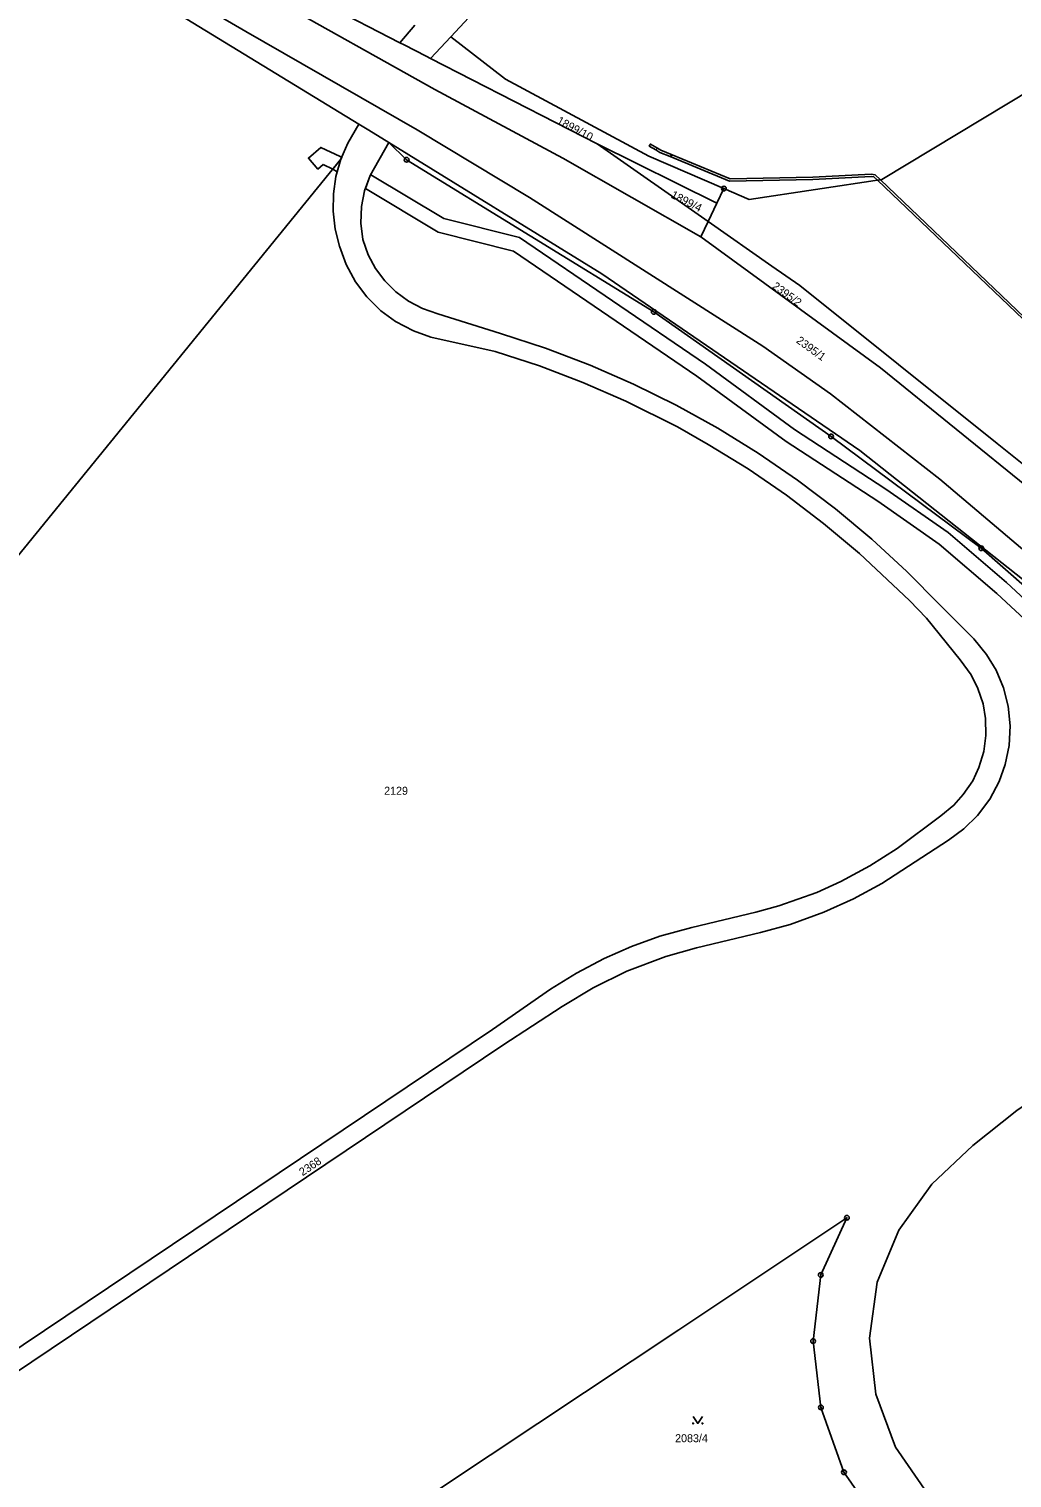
# Model space of a CAD drawing. Extents: x -504988 to -494607, y -1123820 to -1114018.
# Drawn here: x -502427.5 to -502218.8, y -1120555.7 to -1120247.9 of the extents above; entities that cross this region are included whole.
import ezdxf

# ---------------------------------------------------------------- set-up
doc = ezdxf.new("R2010")
doc.units = 0
for name, color, linetype in [('Hranice parcel', 7, 'Continuous'), ('Parcelní čísla', 7, 'Continuous'), ('Vnitřní kresba', 7, 'Continuous'), ('Věcná břemena k části', 7, 'Continuous'), ('Značky bodu BP', 7, 'Continuous'), ('Značky kultur', 7, 'Continuous')]:
    doc.layers.add(name, color=color, linetype=linetype)

msp = doc.modelspace()

# ---------------------------------------------------------------- linework, layer by layer
at = {"layer": 'Hranice parcel'}
for p, q in [((-502342.26, -1120254.2), (-502337.97, -1120249.58)), ((-502306.92, -1120272.33), (-502342.26, -1120254.2)), ((-502306.92, -1120272.33), (-502283.35, -1120288.83)), ((-502281.52, -1120284.94), (-502306.92, -1120272.33)), ((-502280, -1120281.82), (-502281.52, -1120284.94)), ((-502283.35, -1120288.83), (-502281.52, -1120284.94))]:
    msp.add_line(p, q, dxfattribs=at)
for points in [[(-502161.42, -1120093.38), (-502270.71, -1120183.1), (-502278.54, -1120189.88), (-502298.62, -1120208.2), (-502303.54, -1120212.84), (-502308.3, -1120217.66), (-502337.97, -1120249.58)], [(-502357.5, -1120268.13), (-502422.55, -1120228.33), (-502440.57, -1120216.74), (-502471.56, -1120198.62), (-502513.12, -1120174.32)], [(-502407.66, -1120218.87), (-502380.12, -1120234.18), (-502364.46, -1120242.81), (-502348.79, -1120250.85)], [(-502280, -1120281.82), (-502274.63, -1120284.13), (-502246.47, -1120279.94), (-502214.41, -1120260.61), (-502183.27, -1120246.15), (-502168.2, -1120240.13), (-502151.2, -1120235.11), (-502123.83, -1120230.69), (-502118.28, -1120230.16), (-502084.78, -1120230.92), (-502034.44, -1120241.52), (-502007.97, -1120244.89), (-502003.99, -1120244.9)], [(-502348.79, -1120250.85), (-502345.59, -1120247.11)], [(-502337.97, -1120249.58), (-502326.34, -1120258.57), (-502295.91, -1120274.97), (-502280, -1120281.82)], [(-502348.79, -1120250.85), (-502347.91, -1120251.3), (-502343.22, -1120253.71), (-502342.26, -1120254.2)], [(-502361.31, -1120275.6), (-502359.81, -1120272.2), (-502357.5, -1120268.13)], [(-502351.1, -1120272.04), (-502351.71, -1120271.67), (-502355.7, -1120269.23), (-502357.5, -1120268.13)], [(-502443.6, -1120542.19), (-502326.9, -1120463.76), (-502314.32, -1120455.58), (-502307.78, -1120451.59), (-502300.62, -1120448.06), (-502292.34, -1120444.92), (-502285.81, -1120443.09), (-502272.21, -1120439.83), (-502265.95, -1120438.11), (-502258.78, -1120435.53), (-502252.48, -1120432.67), (-502246.5, -1120429.41), (-502232.33, -1120420.21), (-502229.07, -1120417.85), (-502226.15, -1120414.99), (-502223.54, -1120411.52), (-502221.55, -1120407.79), (-502220.26, -1120404.19), (-502219.43, -1120400.13), (-502219.22, -1120395.91), (-502219.65, -1120391.75), (-502220.64, -1120387.88), (-502222.21, -1120384.13), (-502224.23, -1120380.76), (-502226.92, -1120377.49), (-502234.08, -1120370.34), (-502241.17, -1120363.15), (-502248.6, -1120356.31), (-502256.34, -1120349.83), (-502264.38, -1120343.73), (-502272.7, -1120338.02), (-502281.28, -1120332.71), (-502290.11, -1120327.81), (-502299.16, -1120323.34), (-502308.41, -1120319.31), (-502317.85, -1120315.72), (-502327.45, -1120312.58), (-502340.74, -1120308.47), (-502344.02, -1120307.32), (-502346.98, -1120305.75), (-502349.65, -1120303.78), (-502351.99, -1120301.45), (-502353.95, -1120298.81), (-502355.52, -1120295.89), (-502356.67, -1120292.68), (-502357.1, -1120289.18), (-502356.96, -1120285.63), (-502356.29, -1120282.29), (-502355.07, -1120279.03), (-502351.1, -1120272.04)], [(-502108.19, -1120488.06), (-502167.48, -1120413.77), (-502208.47, -1120371.26), (-502251.12, -1120337.46), (-502305.92, -1120299.91), (-502351.1, -1120272.04)], [(-502153.81, -1120435.32), (-502173.91, -1120409.33), (-502201.29, -1120379.36), (-502225.38, -1120358.23), (-502257.25, -1120334.48), (-502294.89, -1120308.03), (-502347.35, -1120275.72), (-502351.1, -1120272.04)], [(-502361.31, -1120275.6), (-502461.7, -1120398.88), (-502562.09, -1120522.16)], [(-502465.07, -1120551.8), (-502329.14, -1120460.44), (-502316.81, -1120451.88), (-502311.27, -1120448.44), (-502305.44, -1120445.37), (-502299.6, -1120442.8), (-502293.57, -1120440.63), (-502286.84, -1120438.75), (-502273.24, -1120435.5), (-502268.32, -1120434.18), (-502260.26, -1120431.31), (-502255.16, -1120429.02), (-502248.99, -1120425.7), (-502243.25, -1120422), (-502233.92, -1120415.07), (-502231.18, -1120412.81), (-502229.19, -1120410.51), (-502227.19, -1120407.64), (-502225.85, -1120404.78), (-502224.83, -1120401.37), (-502224.38, -1120398), (-502224.45, -1120394.39), (-502224.99, -1120391.3), (-502226.08, -1120388.01), (-502227.54, -1120385.13), (-502229.85, -1120381.94), (-502237, -1120373.08), (-502240.62, -1120369.32), (-502251.23, -1120359.32), (-502258.83, -1120352.96), (-502266.72, -1120346.97), (-502274.88, -1120341.37), (-502283.31, -1120336.16), (-502289.87, -1120332.47), (-502300.85, -1120326.97), (-502309.93, -1120323.01), (-502319.18, -1120319.49), (-502328.55, -1120316.42), (-502342.2, -1120313.37), (-502345.9, -1120312.08), (-502349.74, -1120310.06), (-502352.83, -1120307.8), (-502355.82, -1120304.84), (-502358.21, -1120301.65), (-502360.2, -1120297.95), (-502361.6, -1120294.03), (-502362.53, -1120290.43), (-502362.97, -1120286.62), (-502362.91, -1120282.95), (-502362.37, -1120279.27), (-502361.31, -1120275.6)], [(-502212.07, -1120343.92), (-502214.62, -1120345.98), (-502246.73, -1120319.91), (-502284.88, -1120292.06), (-502283.35, -1120288.83)], [(-502212.07, -1120343.92), (-502220.95, -1120336.8), (-502221.98, -1120335.97), (-502263.9, -1120302.44), (-502269.81, -1120298.31), (-502283.35, -1120288.83)], [(-502116.62, -1120493.3), (-502111.87, -1120503.89), (-502110.66, -1120514.41), (-502113.21, -1120524.23), (-502118.61, -1120532.92), (-502126.56, -1120541.77), (-502137.75, -1120552.07), (-502153.61, -1120562.04), (-502169.26, -1120567.84), (-502186.99, -1120572.33), (-502202.53, -1120573.64), (-502216.55, -1120571.21), (-502227.8, -1120566.34), (-502236.81, -1120559), (-502243.57, -1120549.16), (-502247.78, -1120537.86), (-502249.1, -1120525.97), (-502247.45, -1120514.13), (-502242.87, -1120503.04), (-502235.89, -1120493.27), (-502227.17, -1120485.08), (-502217.79, -1120477.64), (-502207.89, -1120470.82), (-502153.81, -1120435.32)], [(-502302.19, -1120563.24), (-502313.73, -1120563.08), (-502327.3, -1120563.6), (-502339.6, -1120564.84), (-502355.8, -1120568.37), (-502339.52, -1120557.46), (-502289.56, -1120524.22), (-502259.62, -1120504.25), (-502253.9, -1120500.43), (-502259.43, -1120512.58), (-502261.07, -1120526.63), (-502259.4, -1120540.7), (-502254.51, -1120554.46), (-502246.39, -1120566.13), (-502241.1, -1120573.3), (-502288.93, -1120564.44), (-502302.19, -1120563.24)]]:
    msp.add_lwpolyline(points, dxfattribs=at)
at = {"layer": 'Vnitřní kresba'}
for p, q in [((-502381.52, -1120248.47), (-502409.63, -1120232.05)), ((-502377.34, -1120240.64), (-502341.34, -1120260.78)), ((-502345.12, -1120269.37), (-502381.52, -1120248.47)), ((-502314.22, -1120275.35), (-502341.34, -1120260.78)), ((-502345.12, -1120269.37), (-502321.28, -1120283.71)), ((-502314.22, -1120275.35), (-502284.88, -1120292.06)), ((-502271.72, -1120315.31), (-502321.28, -1120283.71)), ((-502257.4, -1120325.43), (-502271.72, -1120315.31)), ((-502234.14, -1120343.52), (-502257.4, -1120325.43)), ((-502204.15, -1120369.04), (-502234.14, -1120343.52))]:
    msp.add_line(p, q, dxfattribs=at)
at = {"layer": 'Věcná břemena k části'}
for points in [[(-502365.06, -1120276.75), (-502363.01, -1120277.69), (-502361.31, -1120275.6), (-502361.14, -1120275.21), (-502361.48, -1120275), (-502365.54, -1120273.09), (-502368.2, -1120275.35), (-502366.2, -1120277.71)], [(-502294.46, -1120273.63), (-502294.08, -1120273.28), (-502295.6, -1120272.37), (-502295.85, -1120272.8)], [(-502291.39, -1120275.05), (-502291, -1120274.68), (-502293.38, -1120273.7), (-502294.08, -1120273.28), (-502294.46, -1120273.63), (-502293.6, -1120274.14)], [(-502362.08, -1120278.25), (-502361.31, -1120275.6), (-502363.01, -1120277.69)], [(-502278.8, -1120280.24), (-502261.13, -1120279.89), (-502248.77, -1120279.24), (-502248.14, -1120279.34), (-502247.37, -1120280.07), (-502246.75, -1120279.98), (-502247.9, -1120278.88), (-502248.75, -1120278.74), (-502261.15, -1120279.39), (-502278.7, -1120279.74), (-502291, -1120274.68), (-502291.39, -1120275.05)], [(-502340.64, -1120291.06), (-502324.66, -1120295.11), (-502285.74, -1120321.67), (-502266.79, -1120335.56), (-502247.35, -1120348.26), (-502234.27, -1120357.36), (-502222.09, -1120367.82), (-502205.38, -1120383.34), (-502187.48, -1120398.45), (-502181.87, -1120398.85), (-502185.08, -1120395.51), (-502186.26, -1120395.43), (-502203.32, -1120381.02), (-502220.03, -1120365.5), (-502232.37, -1120354.9), (-502245.61, -1120345.68), (-502265.03, -1120333.02), (-502283.94, -1120319.13), (-502323.36, -1120292.25), (-502339.44, -1120288.16), (-502354.98, -1120278.88), (-502355.07, -1120279.03), (-502356.11, -1120281.82)]]:
    msp.add_lwpolyline(points, close=True, dxfattribs=at)
msp.add_lwpolyline([(-502216.19, -1120309.18), (-502246.75, -1120279.98), (-502247.37, -1120280.07), (-502216.47, -1120309.6)], dxfattribs=at)
at = {"layer": 'Značky bodu BP'}
for centre, radius in [((-502347.35, -1120275.72), 0.5), ((-502347.35, -1120275.72), 0.0303), ((-502280, -1120281.82), 0.5), ((-502280, -1120281.82), 0.0303), ((-502294.89, -1120308.03), 0.5), ((-502294.89, -1120308.03), 0.0303), ((-502257.25, -1120334.48), 0.5), ((-502257.25, -1120334.48), 0.0303), ((-502225.38, -1120358.23), 0.5), ((-502225.38, -1120358.23), 0.0303), ((-502253.9, -1120500.43), 0.5), ((-502253.9, -1120500.43), 0.0303), ((-502259.43, -1120512.58), 0.5), ((-502259.43, -1120512.58), 0.0303), ((-502261.07, -1120526.63), 0.5), ((-502261.07, -1120526.63), 0.0303), ((-502259.4, -1120540.7), 0.5), ((-502259.4, -1120540.7), 0.0303), ((-502254.51, -1120554.46), 0.5), ((-502254.51, -1120554.46), 0.0303)]:
    msp.add_circle(centre, radius, dxfattribs=at)
at = {"layer": 'Značky kultur'}
msp.add_lwpolyline([(-502286.55, -1120542.61), (-502285.55, -1120544.11), (-502284.55, -1120542.61)], dxfattribs=at)
for centre in [(-502286.55, -1120544.11), (-502284.55, -1120544.11)]:
    msp.add_circle(centre, 0.1, dxfattribs=at)

# ---------------------------------------------------------------- texts
at = {"layer": 'Parcelní čísla'}
for s, rotation, p in [('1899/10', 332, (-502315.61, -1120267.91)), ('1899/4', 333, (-502291.41, -1120283.69)), ('2395/2', 324, (-502269.9, -1120302.89)), ('2395/1', 324, (-502264.79, -1120314.43)), ('2368', 34, (-502369.46, -1120491.62))]:
    msp.add_text(s, height=1.7, rotation=rotation, dxfattribs=at).set_placement(p)
for s, p in [('2129', (-502352.13, -1120410.58)), ('2083/4', (-502290.36, -1120548.1))]:
    msp.add_text(s, height=1.7, dxfattribs=at).set_placement(p)

doc.saveas('drawing.dxf')
